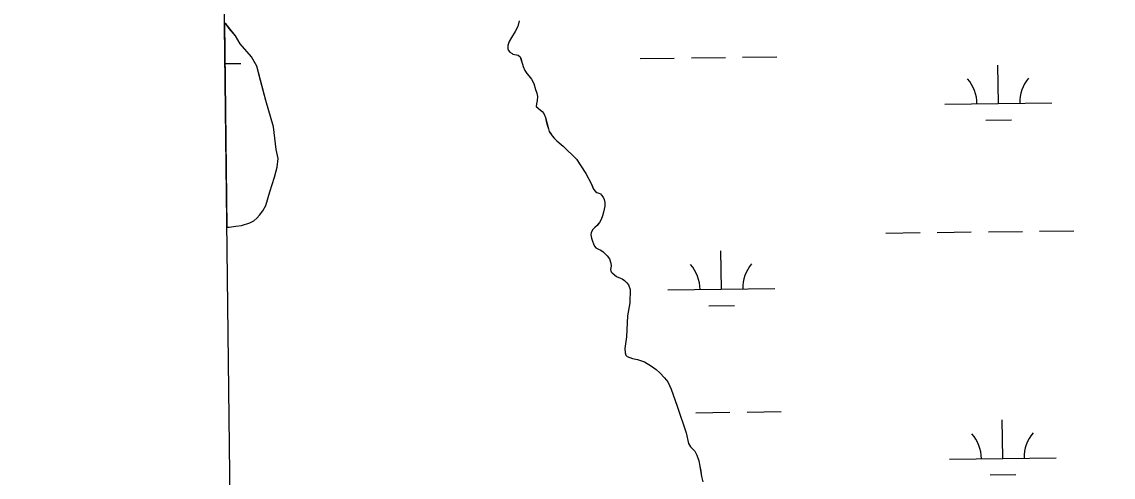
# Model space of a CAD drawing. Extents: x 3715084 to 3753216, y 488173 to 513963.
# Drawn here: x 3719131 to 3720153, y 495627 to 496054 of the extents above; entities that cross this region are included whole.
import ezdxf

# ---------------------------------------------------------------- set-up
doc = ezdxf.new("R2010")
doc.units = 0
for name, color, linetype in [('V-GRID-FRAM', 7, 'Continuous'), ('V-TOPO-SHOR', 7, 'Continuous'), ('V-WETL-SWMP', 7, 'Continuous')]:
    doc.layers.add(name, color=color, linetype=linetype)

msp = doc.modelspace()

# ---------------------------------------------------------------- linework, layer by layer
at = {"layer": 'V-GRID-FRAM'}
msp.add_lwpolyline([(3719350.3, 493590.7), (3719130.8, 511772.1), (3750813.3, 512168.5), (3751048.6, 493987.2), (3719350.3, 493590.7)], dxfattribs=at)
at = {"layer": 'V-TOPO-SHOR'}
for points in [[(3719596.4, 496054.6), (3719595.3, 496049.2), (3719592.8, 496044.5), (3719589.3, 496039), (3719587.2, 496035.3), (3719585.8, 496031.4), (3719585.7, 496028.4), (3719586.4, 496026.7), (3719587.8, 496025.1), (3719589.9, 496024), (3719590.6, 496023.3), (3719595.4, 496022.4), (3719597.4, 496020.9), (3719598.2, 496018.8), (3719598.8, 496016.7), (3719599.5, 496014), (3719600.3, 496011.6), (3719601.8, 496008), (3719603.5, 496005.1), (3719605.6, 496002.9), (3719608.1, 495999.8), (3719610.1, 495995.7), (3719611.9, 495990.3), (3719612.9, 495986.7)], [(3719350.8, 495869.7), (3719353.5, 495872.5), (3719356.6, 495876.3), (3719359.2, 495881.4), (3719362.9, 495894.1), (3719367.3, 495908), (3719370, 495917.3), (3719370.7, 495925.4), (3719369, 495933.9), (3719366.5, 495955.3), (3719359.2, 495979.8), (3719354.3, 495998.6), (3719350.7, 496012.2), (3719346, 496020.9), (3719335.3, 496033), (3719330.8, 496040.5), (3719325.1, 496047.5), (3719322, 496051.4), (3719320.6, 496052.7)], [(3719612.9, 495986.7), (3719613.5, 495983.6), (3719613.4, 495979.9), (3719612.7, 495976.7), (3719612.4, 495974.4), (3719612.3, 495974.3), (3719613.2, 495973.5), (3719614.5, 495972.4), (3719616.1, 495971.2), (3719618.1, 495969.4), (3719619.5, 495967.6), (3719621, 495964), (3719621.9, 495960.6), (3719622.8, 495956.9), (3719623.8, 495953.3), (3719624.6, 495950.9), (3719625.7, 495949.2), (3719627.3, 495946.8), (3719629.2, 495944.7), (3719631.8, 495942.1), (3719633.9, 495940.3), (3719637.8, 495936.9), (3719650.2, 495924.9), (3719659, 495911.4), (3719663.6, 495902.6), (3719665.1, 495899.3), (3719666.2, 495896.8), (3719667.9, 495894.6), (3719669.3, 495893.6), (3719671.1, 495892.9), (3719672.5, 495892.3), (3719673.6, 495891), (3719675, 495889.3), (3719675.9, 495887), (3719676.6, 495884.2), (3719676.6, 495880.8), (3719675.9, 495878.1), (3719675.4, 495875.3), (3719674.5, 495871.8), (3719673.1, 495868.3), (3719671.7, 495865.5), (3719669.4, 495862.7), (3719667.4, 495860.9), (3719665.1, 495858.5), (3719663.8, 495855.7), (3719663.5, 495854), (3719664.2, 495850.8), (3719665.1, 495847.9), (3719666, 495845.5), (3719667.1, 495843.3), (3719668.4, 495841.8), (3719670.8, 495840.4), (3719673, 495839.4), (3719675, 495838.1), (3719676.8, 495836.5), (3719679, 495834.2), (3719681, 495831.3), (3719682.4, 495827.3), (3719682.6, 495824.4), (3719682, 495821.5), (3719682.3, 495820.3), (3719682.7, 495819.3), (3719683.6, 495818.3), (3719685.3, 495816.8), (3719687.6, 495815), (3719689.9, 495814), (3719693, 495812.8), (3719695.1, 495811.1), (3719697.2, 495809), (3719698.8, 495807), (3719700.4, 495802.7), (3719700.1, 495790.2), (3719698, 495778.1), (3719697.1, 495758.2), (3719695.5, 495747.5), (3719695.8, 495743.4), (3719696.3, 495741.2), (3719697.5, 495739.9), (3719702.6, 495738.1), (3719707.4, 495737.1), (3719713.7, 495734.9), (3719720.5, 495730.9), (3719724.6, 495727.8), (3719728.3, 495724.7), (3719732.6, 495719.8), (3719735.8, 495716.1), (3719738.9, 495709.2), (3719744.5, 495693.2), (3719752.8, 495668.2), (3719754.9, 495658.3), (3719757, 495655.1), (3719758.6, 495653.2), (3719760.8, 495651), (3719762.9, 495647.5), (3719764.7, 495642.2), (3719765.7, 495636.9), (3719766.4, 495632.3), (3719767.2, 495627.4), (3719768.3, 495622.3)], [(3719322.9, 495861), (3719325, 495861.2), (3719331.2, 495862.1), (3719336.5, 495862.6), (3719344.4, 495865.1), (3719347.9, 495867.1), (3719350.8, 495869.7)]]:
    msp.add_lwpolyline(points, dxfattribs=at)
at = {"layer": 'V-WETL-SWMP'}
for p, q in [((3719596.4, 496054.6), (3719595.3, 496049.2)), ((3719320.6, 496052.7), (3719322.9, 495861)), ((3719322, 496051.4), (3719320.6, 496052.7)), ((3719330.8, 496040.5), (3719322, 496051.4)), ((3719592.8, 496044.5), (3719589.3, 496039)), ((3719595.3, 496049.2), (3719592.8, 496044.5)), ((3719335.3, 496033), (3719330.8, 496040.5)), ((3719587.2, 496035.3), (3719585.8, 496031.4)), ((3719589.3, 496039), (3719587.2, 496035.3)), ((3719346, 496020.9), (3719335.3, 496033)), ((3719585.8, 496031.4), (3719585.7, 496028.4)), ((3719585.7, 496028.4), (3719586.4, 496026.7)), ((3719586.4, 496026.7), (3719587.8, 496025.1)), ((3719587.8, 496025.1), (3719589.9, 496024)), ((3719589.9, 496024), (3719590.6, 496023.3)), ((3719590.6, 496023.3), (3719595.4, 496022.4)), ((3719321.1, 496014.4), (3719335.8, 496014.6)), ((3719350.7, 496012.2), (3719346, 496020.9)), ((3719595.4, 496022.4), (3719597.4, 496020.9)), ((3719597.4, 496020.9), (3719598.8, 496016.7)), ((3719598.8, 496016.7), (3719599.5, 496014)), ((3719599.5, 496014), (3719600.3, 496011.6)), ((3719709.7, 496019.3), (3719741.7, 496019.7)), ((3719757.7, 496019.9), (3719789.7, 496020.3)), ((3719805.7, 496020.5), (3719837.7, 496020.9)), ((3720045.1, 495977), (3720044.6, 496013)), ((3719359.2, 495979.8), (3719350.7, 496012.2)), ((3719600.3, 496011.6), (3719601.8, 496008)), ((3719601.8, 496008), (3719603.5, 496005.1)), ((3719603.5, 496005.1), (3719605.6, 496002.9)), ((3719605.6, 496002.9), (3719608.1, 495999.8)), ((3719608.1, 495999.8), (3719610.1, 495995.7)), ((3719610.1, 495995.7), (3719611.9, 495990.3)), ((3719611.9, 495990.3), (3719612.9, 495986.7)), ((3719612.9, 495986.7), (3719613.5, 495983.6)), ((3719613.5, 495983.6), (3719613.4, 495979.9)), ((3719366.5, 495955.3), (3719359.2, 495979.8)), ((3719612.7, 495976.7), (3719612.3, 495974.3)), ((3719612.3, 495974.3), (3719614.5, 495972.4)), ((3719613.4, 495979.9), (3719612.7, 495976.7)), ((3719614.5, 495972.4), (3719616.1, 495971.2)), ((3719995.1, 495976.4), (3720095.1, 495977.6)), ((3719616.1, 495971.2), (3719618.1, 495969.4)), ((3719618.1, 495969.4), (3719619.5, 495967.6)), ((3719619.5, 495967.6), (3719621, 495964)), ((3719621, 495964), (3719623.8, 495953.3)), ((3719369, 495933.9), (3719366.5, 495955.3)), ((3719623.8, 495953.3), (3719624.6, 495950.8)), ((3720033.3, 495961.4), (3720057.3, 495961.7)), ((3719624.6, 495950.8), (3719627.3, 495946.8)), ((3719627.3, 495946.8), (3719629.2, 495944.7)), ((3719629.2, 495944.7), (3719631.8, 495942.1)), ((3719631.8, 495942.1), (3719637.8, 495936.9)), ((3719370.7, 495925.4), (3719369, 495933.9)), ((3719637.8, 495936.9), (3719650.2, 495924.9)), ((3719370, 495917.3), (3719370.7, 495925.4)), ((3719650.2, 495924.9), (3719659, 495911.4)), ((3719367.3, 495908), (3719370, 495917.3)), ((3719659, 495911.4), (3719663.6, 495902.6)), ((3719362.9, 495894.1), (3719367.3, 495908)), ((3719663.6, 495902.6), (3719666.2, 495896.8)), ((3719359.2, 495881.4), (3719362.9, 495894.1)), ((3719666.2, 495896.8), (3719667.9, 495894.6)), ((3719667.9, 495894.6), (3719669.3, 495893.6)), ((3719669.3, 495893.6), (3719671.1, 495892.9)), ((3719671.1, 495892.9), (3719672.5, 495892.3)), ((3719672.5, 495892.3), (3719673.6, 495891)), ((3719673.6, 495891), (3719675, 495889.3)), ((3719356.6, 495876.3), (3719359.2, 495881.4)), ((3719675, 495889.3), (3719675.9, 495887)), ((3719675.9, 495887), (3719676.6, 495884.2)), ((3719676.6, 495880.8), (3719675.9, 495878.1)), ((3719676.6, 495884.2), (3719676.6, 495880.8)), ((3719350.8, 495869.7), (3719353.5, 495872.5)), ((3719353.5, 495872.5), (3719356.6, 495876.3)), ((3719674.5, 495871.8), (3719673.1, 495868.3)), ((3719675.4, 495875.3), (3719674.5, 495871.8)), ((3719675.9, 495878.1), (3719675.4, 495875.3)), ((3719322.9, 495861), (3719325, 495861.2)), ((3719325, 495861.2), (3719331.2, 495862.1)), ((3719331.2, 495862.1), (3719336.5, 495862.6)), ((3719336.5, 495862.6), (3719344.4, 495865.1)), ((3719344.4, 495865.1), (3719347.9, 495867.1)), ((3719347.9, 495867.1), (3719350.8, 495869.7)), ((3719669.3, 495862.7), (3719665.1, 495858.5)), ((3719671.7, 495865.5), (3719669.3, 495862.7)), ((3719673.1, 495868.3), (3719671.7, 495865.5)), ((3719663.8, 495855.7), (3719663.5, 495854)), ((3719663.5, 495854), (3719664.2, 495850.8)), ((3719665.1, 495858.5), (3719663.8, 495855.7)), ((3719664.2, 495850.8), (3719665.1, 495847.9)), ((3719939.8, 495855.6), (3719971.8, 495856)), ((3719987.8, 495856.2), (3720019.8, 495856.6)), ((3720035.8, 495856.8), (3720067.7, 495857.2)), ((3720083.7, 495857.4), (3720115.7, 495857.8)), ((3719665.1, 495847.9), (3719666, 495845.5)), ((3719666, 495845.5), (3719667.1, 495843.3)), ((3719667.1, 495843.3), (3719668.4, 495841.8)), ((3719668.4, 495841.8), (3719670.8, 495840.4)), ((3719670.8, 495840.4), (3719673, 495839.4)), ((3719673, 495839.4), (3719675, 495838.1)), ((3719675, 495838.1), (3719676.8, 495836.5)), ((3719676.8, 495836.5), (3719679, 495834.2)), ((3719679, 495834.2), (3719681, 495831.3)), ((3719681, 495831.3), (3719682.4, 495827.3)), ((3719785.8, 495802.9), (3719785.4, 495838.9)), ((3719682.6, 495824.4), (3719682, 495821.5)), ((3719682, 495821.5), (3719682.3, 495820.3)), ((3719682.3, 495820.3), (3719682.7, 495819.3)), ((3719682.4, 495827.3), (3719682.6, 495824.4)), ((3719682.7, 495819.3), (3719683.6, 495818.3)), ((3719683.6, 495818.3), (3719687.6, 495815)), ((3719687.6, 495815), (3719689.9, 495814)), ((3719689.9, 495814), (3719693, 495812.8)), ((3719693, 495812.8), (3719695.1, 495811.1)), ((3719695.1, 495811.1), (3719697.2, 495809)), ((3719697.2, 495809), (3719698.8, 495807)), ((3719698.8, 495807), (3719700.4, 495802.7)), ((3719700.4, 495802.7), (3719700.1, 495790.2)), ((3719735.8, 495802.3), (3719835.8, 495803.6)), ((3719700.1, 495790.2), (3719698, 495778.1)), ((3719698, 495778.1), (3719697.1, 495758.2)), ((3719774, 495787.4), (3719798, 495787.7)), ((3719697.1, 495758.2), (3719695.5, 495747.5)), ((3719695.5, 495747.5), (3719695.8, 495743.4)), ((3719695.8, 495743.4), (3719696.3, 495741.2)), ((3719696.3, 495741.2), (3719697.5, 495739.9)), ((3719697.5, 495739.9), (3719702.6, 495738.1)), ((3719702.6, 495738.1), (3719707.4, 495737.1)), ((3719707.4, 495737.1), (3719713.7, 495734.9)), ((3719713.7, 495734.9), (3719720.5, 495730.9)), ((3719720.5, 495730.9), (3719724.6, 495727.8)), ((3719724.6, 495727.8), (3719728.3, 495724.7)), ((3719728.3, 495724.7), (3719732.6, 495719.8)), ((3719732.6, 495719.8), (3719735.8, 495716.1)), ((3719735.8, 495716.1), (3719738.9, 495709.2)), ((3719738.9, 495709.2), (3719744.5, 495693.2)), ((3719744.5, 495693.2), (3719752.8, 495668.2)), ((3719761.9, 495687.2), (3719793.8, 495687.6)), ((3719809.8, 495687.8), (3719841.8, 495688.2)), ((3720049.3, 495644.4), (3720048.8, 495680.4)), ((3719752.8, 495668.2), (3719754.9, 495658.3)), ((3719754.9, 495658.3), (3719757, 495655.1)), ((3719757, 495655.1), (3719758.6, 495653.2)), ((3719758.6, 495653.2), (3719760.8, 495651)), ((3719760.8, 495651), (3719762.9, 495647.5)), ((3719762.9, 495647.5), (3719764.7, 495642.2)), ((3719764.7, 495642.2), (3719765.7, 495636.9)), ((3719765.7, 495636.9), (3719767.2, 495627.4)), ((3719999.3, 495643.7), (3720099.2, 495645)), ((3719767.2, 495627.4), (3719768.3, 495622.3)), ((3720037.4, 495628.8), (3720061.4, 495629.1))]:
    msp.add_line(p, q, dxfattribs=at)
for centre, start, end in [((3719989.9, 495976.8), 359.9442, 41.4878), ((3720100.3, 495978.2), 139.9442, 181.4878), ((3719730.6, 495802.7), 359.9442, 41.4878), ((3719841, 495804.1), 139.9442, 181.4878), ((3719994, 495644.1), 359.9442, 41.4878), ((3720104.5, 495645.5), 139.9442, 181.4878)]:
    msp.add_arc(centre, 35.2, start, end, dxfattribs=at)

doc.saveas('drawing.dxf')
